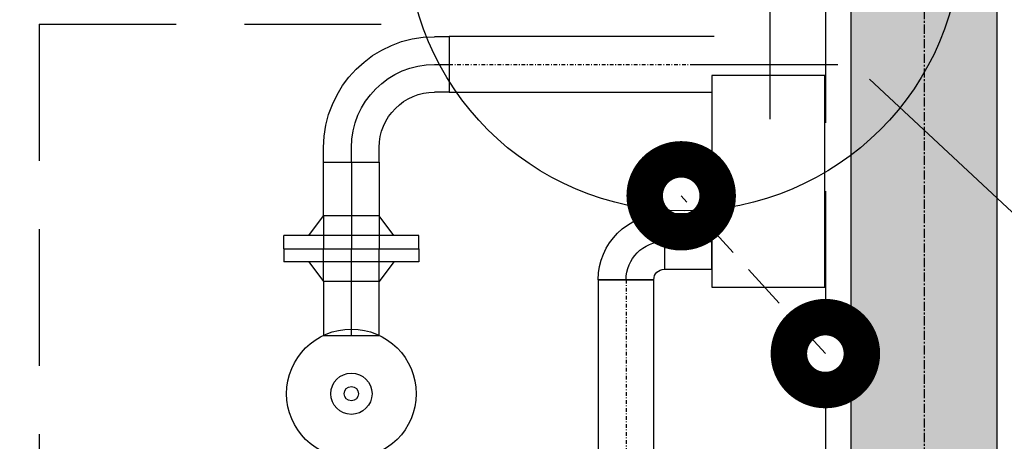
# Model space of a CAD drawing. Extents: x -7228 to 74941, y -112898 to 85621.
# Tile 625 of 635: x 53284 to 53419, y 84072 to 84130. Entities that reach past the tile are written whole.
import ezdxf
from ezdxf.enums import TextEntityAlignment as Align

# ---------------------------------------------------------------- set-up
doc = ezdxf.new("R2010")
doc.units = 0
for name, pattern in [('CENTER', [2, 1.25, -0.25, 0.25, -0.25]), ('DASHDOT', [1, 0.5, -0.25, 0, -0.25]), ('DASHED2', [0.375, 0.25, -0.125])]:
    doc.linetypes.add(name, pattern=pattern)
for name, color, linetype in [('E35', 6, 'CONTINUOUS'), ('E50kor', 3, 'CONTINUOUS'), ('I_opis', 8, 'CONTINUOUS'), ('Ins-co', 2, 'CONTINUOUS'), ('Ins-wod', 4, 'CONTINUOUS'), ('Os-osie glowne', 1, 'CENTER'), ('Sc-beton', 7, 'CONTINUOUS'), ('Sc-beton-hatch', 86, 'CONTINUOUS')]:
    doc.layers.add(name, color=color, linetype=linetype)
doc.styles.add('CP_ATTR', font='ROMANS.SHX')

# ---------------------------------------------------------------- blocks, each defined once
blk = doc.blocks.new('_jgsjhjfhhfdf')
at = {"layer": 'Ins-wod'}
for p, q in [((-11.09, -140.99), (-11.09, -109.11)), ((-57.05, -129.65), (-55.05, -129.65)), ((-55.05, -129.65), (-55.05, -137.26)), ((-18.74, -129.65), (-55.05, -129.65)), ((-55.05, -129.65), (-55.05, -137.26)), ((-57.05, -133.45), (-55.05, -133.45)), ((-1.8, -133.5), (-21.69, -133.5)), ((-55.05, -137.26), (-57.05, -137.26)), ((-55.05, -137.26), (-19.07, -137.26)), ((-72.27, -146.87), (-72.27, -144.87)), ((-68.46, -146.87), (-68.46, -144.87)), ((-64.66, -146.87), (-64.66, -144.87)), ((-72.27, -146.87), (-64.66, -146.87)), ((-72.27, -154.24), (-72.27, -146.87)), ((-72.27, -146.87), (-64.66, -146.87)), ((-68.46, -146.87), (-68.46, -154.24)), ((-64.66, -146.87), (-64.66, -154.24)), ((-74.27, -156.94), (-72.27, -154.24)), ((-64.66, -154.24), (-72.27, -154.24)), ((-64.66, -154.24), (-72.27, -154.24)), ((-72.27, -154.24), (-72.27, -158.74)), ((-68.46, -154.24), (-68.46, -158.74)), ((-62.65, -156.94), (-64.66, -154.24)), ((-64.66, -154.24), (-64.66, -158.74)), ((-25.58, -153.93), (-25.58, -153.93)), ((-25.58, -153.93), (-25.58, -161.54)), ((-19.07, -153.93), (-25.58, -153.93)), ((-25.58, -153.93), (-25.58, -161.54)), ((-19.07, -161.54), (-19.07, -153.93)), ((-59.21, -156.94), (-77.71, -156.94)), ((-77.71, -158.74), (-77.71, -156.94)), ((-59.21, -158.74), (-59.21, -156.94)), ((-25.58, -157.74), (-25.58, -157.74)), ((-25.58, -157.74), (-19.07, -157.74)), ((-77.71, -158.74), (-59.21, -158.74)), ((-77.71, -158.74), (-77.71, -160.54)), ((-77.71, -158.74), (-59.21, -158.74)), ((-72.27, -163.24), (-72.27, -158.74)), ((-68.46, -163.24), (-68.46, -158.74)), ((-64.66, -163.24), (-64.66, -158.74)), ((-59.21, -158.74), (-59.21, -160.54)), ((-59.21, -160.54), (-77.71, -160.54)), ((-74.27, -160.54), (-72.27, -163.24)), ((-62.65, -160.54), (-64.66, -163.24)), ((-25.58, -161.54), (-25.58, -161.54)), ((-25.58, -161.54), (-19.07, -161.54)), ((-34.63, -162.99), (-34.63, -162.99)), ((-34.63, -162.99), (-27.02, -162.99)), ((-34.63, -162.99), (-34.63, -223.04)), ((-27.02, -162.99), (-34.63, -162.99)), ((-30.83, -162.99), (-30.83, -162.99)), ((-27.02, -162.99), (-27.02, -162.99)), ((-27.02, -223.04), (-27.02, -162.99)), ((-64.66, -163.24), (-72.27, -163.24)), ((-72.27, -163.24), (-72.27, -170.62)), ((-64.66, -163.24), (-72.27, -163.24)), ((-68.46, -170.62), (-68.46, -163.24)), ((-64.66, -170.62), (-64.66, -163.24)), ((-72.27, -170.62), (-64.66, -170.62))]:
    blk.add_line(p, q, dxfattribs=at)
at = {"layer": 'Ins-wod', "linetype": 'DASHDOT'}
for p, q in [((-55.05, -133.45), (-17.81, -133.45)), ((-30.83, -162.99), (-30.83, -223.04))]:
    blk.add_line(p, q, dxfattribs=at)
at = {"layer": 'Ins-wod'}
blk.add_lwpolyline([(-19.07, -163.99), (-3.57, -163.99), (-3.57, -134.99), (-19.07, -134.99)], close=True, dxfattribs=at)
for radius in [8.87, 2.83, 0.982]:
    blk.add_circle((-68.46, -178.62), radius, dxfattribs=at)
at = {"layer": 'Ins-wod', "extrusion": (0, 0, -1)}
for centre, major_axis, start_param, end_param in [((-57.05, -144.87), (10.76, 10.76), 3.926991, 5.497787), ((-57.05, -144.87), (-8.07, 8.07), 5.497787, 7.068583), ((-57.05, -144.87), (5.38, 5.38), 3.926991, 5.497787), ((-25.58, -162.99), (-6.4, 6.4), 5.497787, 7.068583), ((-25.58, -162.99), (-3.71, 3.71), 5.497787, 7.068583), ((-25.58, -162.99), (1.02, 1.02), 3.926991, 5.497787)]:
    blk.add_ellipse(centre, major_axis=major_axis, ratio=1, start_param=start_param, end_param=end_param, dxfattribs=at)
at = {"layer": 'Ins-wod', "style": 'CP_ATTR', "flags": 9}
for tag, p, height, rotation, width in [('PRODUCT-TYPE', (-15.45, -4.46), 0.000337, 180, 48.619691), ('PRODUCER', (-15.45, -4.46), 0.000337, 180, 48.619691), ('ARTICLE', (-15.45, -4.46), 0.000337, 180, 48.619691), ('OTHER', (-15.45, -4.46), 0.000337, 180, 48.619691), ('FLOW', (-15.45, -4.46), 0.000337, 180, 48.619691), ('NAME', (-15.45, -4.46), 0.000337, 180, 48.619691), ('OTHER', (-6.2, -13.71), 0.000337, 270, 1.595002), ('FLOW', (-6.2, -13.71), 0.000337, 270, 1.595002), ('ARTICLE', (-6.2, -13.71), 0.000337, 270, 1.595002), ('PRODUCT-TYPE', (-6.2, -13.71), 0.000337, 270, 1.595002), ('PRODUCER', (-6.2, -13.71), 0.000337, 270, 1.595002), ('NAME', (-6.2, -13.71), 0.000337, 270, 1.595002), ('PRODUCT-TYPE', (-6.2, -110.17), 0.000337, 90, 24.508066), ('PRODUCER', (-6.2, -110.17), 0.000337, 90, 24.508066), ('ARTICLE', (-6.2, -110.17), 0.000337, 90, 24.508066), ('OTHER', (-6.2, -110.17), 0.000337, 90, 24.508066), ('FLOW', (-6.2, -110.17), 0.000337, 90, 24.508066), ('NAME', (-6.2, -110.17), 0.000337, 90, 24.508066), ('OTHER', (-30.83, -162.99), 0.000761, 270, 7.892014), ('FLOW', (-30.83, -162.99), 0.000761, 270, 7.892014), ('ARTICLE', (-30.83, -162.99), 0.000761, 270, 7.892014), ('PRODUCT-TYPE', (-30.83, -162.99), 0.000761, 270, 7.892014), ('PRODUCER', (-30.83, -162.99), 0.000761, 270, 7.892014), ('NAME', (-30.83, -162.99), 0.000761, 270, 7.892014), ('OTHER', (-68.46, -170.62), 0.000761, 90, 0.969593), ('FLOW', (-68.46, -170.62), 0.000761, 90, 0.969593), ('ARTICLE', (-68.46, -170.62), 0.000761, 90, 0.969593), ('PRODUCT-TYPE', (-68.46, -170.62), 0.000761, 90, 0.969593), ('PRODUCER', (-68.46, -170.62), 0.000761, 90, 0.969593), ('NAME', (-68.46, -170.62), 0.000761, 90, 0.969593), ('PRODUCT-TYPE', (-68.46, -210.38), 0.000761, 90, 0.969593), ('OTHER', (-68.46, -210.38), 0.000761, 90, 0.969593), ('FLOW', (-68.46, -210.38), 0.000761, 90, 0.969593), ('ARTICLE', (-68.46, -210.38), 0.000761, 90, 0.969593), ('PRODUCER', (-68.46, -210.38), 0.000761, 90, 0.969593), ('NAME', (-68.46, -210.38), 0.000761, 90, 0.969593), ('PRODUCT-TYPE', (-34.85, -236.79), 0.000761, 90, 0.623389), ('OTHER', (-34.85, -236.79), 0.000761, 90, 0.623389), ('FLOW', (-34.85, -236.79), 0.000761, 90, 0.623389), ('ARTICLE', (-34.85, -236.79), 0.000761, 90, 0.623389), ('PRODUCER', (-34.85, -236.79), 0.000761, 90, 0.623389), ('NAME', (-34.85, -236.79), 0.000761, 90, 0.623389), ('PRODUCT-TYPE', (-68.46, -241.03), 0.0001, 90, 1), ('OTHER', (-68.46, -241.03), 0.0001, 90, 1), ('FLOW', (-68.46, -241.03), 0.0001, 90, 1), ('ARTICLE', (-68.46, -241.03), 0.0001, 90, 1), ('PRODUCER', (-68.46, -241.03), 0.0001, 90, 1), ('NAME', (-68.46, -241.03), 0.0001, 90, 1), ('OTHER', (-68.46, -251.03), 0.000761, 90, 1.31406), ('FLOW', (-68.46, -251.03), 0.000761, 90, 1.31406), ('ARTICLE', (-68.46, -251.03), 0.000761, 90, 1.31406), ('PRODUCT-TYPE', (-68.46, -251.03), 0.000761, 90, 1.31406), ('PRODUCER', (-68.46, -251.03), 0.000761, 90, 1.31406), ('NAME', (-68.46, -251.03), 0.000761, 90, 1.31406), ('OTHER', (-68.46, -251.03), 0.000761, 270, 1.708279), ('FLOW', (-68.46, -251.03), 0.000761, 270, 1.708279), ('ARTICLE', (-68.46, -251.03), 0.000761, 270, 1.708279), ('PRODUCT-TYPE', (-68.46, -251.03), 0.000761, 270, 1.708279), ('PRODUCER', (-68.46, -251.03), 0.000761, 270, 1.708279), ('NAME', (-68.46, -251.03), 0.000761, 270, 1.708279), ('PRODUCT-TYPE', (-280.44, -283.67), 0.000603, 180, 18.176861), ('PRODUCER', (-280.44, -283.67), 0.000603, 180, 18.176861), ('ARTICLE', (-280.44, -283.67), 0.000603, 180, 18.176861), ('OTHER', (-280.44, -283.67), 0.000603, 180, 18.176861), ('FLOW', (-280.44, -283.67), 0.000603, 180, 18.176861), ('NAME', (-280.44, -283.67), 0.000603, 180, 18.176861), ('PRODUCT-TYPE', (-66.73, -319.6), 0.000603, 90, 5.550504), ('PRODUCER', (-66.73, -319.6), 0.000603, 90, 5.550504), ('OTHER', (-66.73, -319.6), 0.000603, 90, 5.550504), ('FLOW', (-66.73, -319.6), 0.000603, 90, 5.550504), ('ARTICLE', (-66.73, -319.6), 0.000603, 90, 5.550504), ('NAME', (-66.73, -319.6), 0.000603, 90, 5.550504), ('ARTICLE', (-10.99, -321.63), 0.0001, 90, 1), ('PRODUCT-TYPE', (-10.99, -321.63), 0.0001, 90, 1), ('PRODUCER', (-10.99, -321.63), 0.0001, 90, 1), ('OTHER', (-10.99, -321.63), 0.0001, 90, 1), ('FLOW', (-10.99, -321.63), 0.0001, 90, 1), ('NAME', (-10.99, -321.63), 0.0001, 90, 1), ('PRODUCT-TYPE', (-68.26, -323.31), 0.000603, 225, 3.259505), ('OTHER', (-68.26, -323.31), 0.000603, 225, 3.259505), ('FLOW', (-68.26, -323.31), 0.000603, 225, 3.259505), ('ARTICLE', (-68.26, -323.31), 0.000603, 225, 3.259505), ('PRODUCER', (-68.26, -323.31), 0.000603, 225, 3.259505), ('NAME', (-68.26, -323.31), 0.000603, 225, 3.259505), ('OTHER', (-10.99, -324.58), 0.000603, 90, 0.490663), ('FLOW', (-10.99, -324.58), 0.000603, 90, 0.490663), ('ARTICLE', (-10.99, -324.58), 0.000603, 90, 0.490663), ('PRODUCT-TYPE', (-10.99, -324.58), 0.000603, 90, 0.490663), ('PRODUCER', (-10.99, -324.58), 0.000603, 90, 0.490663), ('NAME', (-10.99, -324.58), 0.000603, 90, 0.490663), ('OTHER', (-68.11, -328.25), 0.000213, 270, 2.751934), ('FLOW', (-68.11, -328.25), 0.000213, 270, 2.751934), ('ARTICLE', (-68.11, -328.25), 0.000213, 270, 2.751934), ('PRODUCT-TYPE', (-68.11, -328.25), 0.000213, 270, 2.751934), ('PRODUCER', (-68.11, -328.25), 0.000213, 270, 2.751934), ('NAME', (-68.11, -328.25), 0.000213, 270, 2.751934), ('OTHER', (-10.99, -334.58), 0.000603, 270, 2.727353), ('FLOW', (-10.99, -334.58), 0.000603, 270, 2.727353), ('ARTICLE', (-10.99, -334.58), 0.000603, 270, 2.727353), ('PRODUCT-TYPE', (-10.99, -334.58), 0.000603, 270, 2.727353), ('PRODUCER', (-10.99, -334.58), 0.000603, 270, 2.727353), ('NAME', (-10.99, -334.58), 0.000603, 270, 2.727353), ('OTHER', (-68.11, -343.77), 0.000213, 270, 2.751934), ('FLOW', (-68.11, -343.77), 0.000213, 270, 2.751934), ('ARTICLE', (-68.11, -343.77), 0.000213, 270, 2.751934), ('PRODUCT-TYPE', (-68.11, -343.77), 0.000213, 270, 2.751934), ('PRODUCER', (-68.11, -343.77), 0.000213, 270, 2.751934), ('NAME', (-68.11, -343.77), 0.000213, 270, 2.751934), ('OTHER', (-10.99, -406.79), 0.0001, 270, 1), ('FLOW', (-10.99, -406.79), 0.0001, 270, 1), ('ARTICLE', (-10.99, -406.79), 0.0001, 270, 1), ('PRODUCT-TYPE', (-10.99, -406.79), 0.0001, 270, 1), ('PRODUCER', (-10.99, -406.79), 0.0001, 270, 1), ('NAME', (-10.99, -406.79), 0.0001, 270, 1), ('PRODUCT-TYPE', (-10.99, -428.15), 0.000603, 90, 17.159626), ('PRODUCT-TYPE', (-10.99, -428.15), 0.000603, 90, 15.082723), ('PRODUCER', (-10.99, -428.15), 0.000603, 90, 17.159626), ('PRODUCER', (-10.99, -428.15), 0.000603, 90, 15.082723), ('ARTICLE', (-10.99, -428.15), 0.000603, 90, 17.159626), ('ARTICLE', (-10.99, -428.15), 0.000603, 90, 15.082723), ('OTHER', (-10.99, -428.15), 0.000603, 90, 17.159626), ('NAME', (-10.99, -428.15), 0.000603, 90, 15.082723), ('FLOW', (-10.99, -428.15), 0.000603, 90, 15.082723), ('OTHER', (-10.99, -428.15), 0.000603, 90, 15.082723), ('NAME', (-10.99, -428.15), 0.000603, 90, 17.159626), ('FLOW', (-10.99, -428.15), 0.000603, 90, 17.159626), ('PRODUCT-TYPE', (-216.1, -610.33), 0.000603, 90, 18.979779), ('PRODUCER', (-216.1, -610.33), 0.000603, 90, 18.979779), ('ARTICLE', (-216.1, -610.33), 0.000603, 90, 18.979779), ('OTHER', (-216.1, -610.33), 0.000603, 90, 18.979779), ('NAME', (-216.1, -610.33), 0.000603, 90, 18.979779), ('FLOW', (-216.1, -610.33), 0.000603, 90, 18.979779), ('PRODUCT-TYPE', (-225.35, -619.57), 0.000603, 180, 25.057534), ('PRODUCER', (-225.35, -619.57), 0.000603, 180, 25.057534), ('ARTICLE', (-225.35, -619.57), 0.000603, 180, 25.057534), ('OTHER', (-225.35, -619.57), 0.000603, 180, 25.057534), ('FLOW', (-225.35, -619.57), 0.000603, 180, 25.057534), ('NAME', (-225.35, -619.57), 0.000603, 180, 25.057534)]:
    blk.add_attdef(tag, p, '', height=height, rotation=rotation, dxfattribs=dict(at, width=width))
at = {"layer": 'Ins-wod', "style": 'CP_ATTR', "text_generation_flag": 4, "width": 1, "flags": 9}
for tag in ['OTHER', 'FLOW', 'ARTICLE', 'PRODUCT-TYPE', 'PRODUCER', 'NAME']:
    blk.add_attdef(tag, (-15.44, -4.46), '', height=0.0001, dxfattribs=at)
at = {"layer": 'Ins-wod', "style": 'CP_ATTR', "text_generation_flag": 4, "flags": 9}
for tag, p, height, rotation, width in [('OTHER', (-188.54, -13.71), 0.0001, 90, 1), ('FLOW', (-188.54, -13.71), 0.0001, 90, 1), ('ARTICLE', (-188.54, -13.71), 0.0001, 90, 1), ('PRODUCT-TYPE', (-188.54, -13.71), 0.0001, 90, 1), ('PRODUCER', (-188.54, -13.71), 0.0001, 90, 1), ('NAME', (-188.54, -13.71), 0.0001, 90, 1), ('PRODUCT-TYPE', (-68.46, -146.87), 0.0001, 90, 1), ('OTHER', (-68.46, -146.87), 0.0001, 90, 1), ('FLOW', (-68.46, -146.87), 0.0001, 90, 1), ('ARTICLE', (-68.46, -146.87), 0.0001, 90, 1), ('PRODUCER', (-68.46, -146.87), 0.0001, 90, 1), ('NAME', (-68.46, -146.87), 0.0001, 90, 1), ('OTHER', (-68.46, -146.87), 0.000761, 270, 0.969593), ('FLOW', (-68.46, -146.87), 0.000761, 270, 0.969593), ('ARTICLE', (-68.46, -146.87), 0.000761, 270, 0.969593), ('PRODUCT-TYPE', (-68.46, -146.87), 0.000761, 270, 0.969593), ('PRODUCER', (-68.46, -146.87), 0.000761, 270, 0.969593), ('NAME', (-68.46, -146.87), 0.000761, 270, 0.969593), ('OTHER', (-30.83, -162.99), 0.0001, 90, 1), ('FLOW', (-30.83, -162.99), 0.0001, 90, 1), ('ARTICLE', (-30.83, -162.99), 0.0001, 90, 1), ('PRODUCT-TYPE', (-30.83, -162.99), 0.0001, 90, 1), ('PRODUCER', (-30.83, -162.99), 0.0001, 90, 1), ('NAME', (-30.83, -162.99), 0.0001, 90, 1), ('OTHER', (-68.46, -186.62), 0.000761, 270, 0.969593), ('FLOW', (-68.46, -186.62), 0.000761, 270, 0.969593), ('ARTICLE', (-68.46, -186.62), 0.000761, 270, 0.969593), ('PRODUCT-TYPE', (-68.46, -186.62), 0.000761, 270, 0.969593), ('PRODUCER', (-68.46, -186.62), 0.000761, 270, 0.969593), ('NAME', (-68.46, -186.62), 0.000761, 270, 0.969593), ('OTHER', (-68.46, -210.38), 0.0001, 270, 1), ('FLOW', (-68.46, -210.38), 0.0001, 270, 1), ('ARTICLE', (-68.46, -210.38), 0.0001, 270, 1), ('PRODUCT-TYPE', (-68.46, -210.38), 0.0001, 270, 1), ('PRODUCER', (-68.46, -210.38), 0.0001, 270, 1), ('NAME', (-68.46, -210.38), 0.0001, 270, 1), ('OTHER', (-34.85, -232.04), 0.0001, 90, 1), ('FLOW', (-34.85, -232.04), 0.0001, 90, 1), ('ARTICLE', (-34.85, -232.04), 0.0001, 90, 1), ('PRODUCT-TYPE', (-34.85, -232.04), 0.0001, 90, 1), ('PRODUCER', (-34.85, -232.04), 0.0001, 90, 1), ('NAME', (-34.85, -232.04), 0.0001, 90, 1), ('OTHER', (-390.05, -283.67), 0.0001, 180, 1), ('FLOW', (-390.05, -283.67), 0.0001, 180, 1), ('ARTICLE', (-390.05, -283.67), 0.0001, 180, 1), ('PRODUCT-TYPE', (-390.05, -283.67), 0.0001, 180, 1), ('PRODUCER', (-390.05, -283.67), 0.0001, 180, 1), ('NAME', (-390.05, -283.67), 0.0001, 180, 1), ('OTHER', (-66.73, -319.6), 0.0001, 270, 1), ('FLOW', (-66.73, -319.6), 0.0001, 270, 1), ('ARTICLE', (-66.73, -319.6), 0.0001, 270, 1), ('PRODUCT-TYPE', (-66.73, -319.6), 0.0001, 270, 1), ('PRODUCER', (-66.73, -319.6), 0.0001, 270, 1), ('NAME', (-66.73, -319.6), 0.0001, 270, 1), ('OTHER', (-82.16, -337.21), 0.0001, 225, 1), ('FLOW', (-82.16, -337.21), 0.0001, 225, 1), ('ARTICLE', (-82.16, -337.21), 0.0001, 225, 1), ('PRODUCT-TYPE', (-82.16, -337.21), 0.0001, 225, 1), ('PRODUCER', (-82.16, -337.21), 0.0001, 225, 1), ('NAME', (-82.16, -337.21), 0.0001, 225, 1), ('OTHER', (-10.99, -373.79), 0.0001, 90, 1), ('FLOW', (-10.99, -373.79), 0.0001, 90, 1), ('ARTICLE', (-10.99, -373.79), 0.0001, 90, 1), ('PRODUCT-TYPE', (-10.99, -373.79), 0.0001, 90, 1), ('PRODUCER', (-10.99, -373.79), 0.0001, 90, 1), ('NAME', (-10.99, -373.79), 0.0001, 90, 1), ('NAME', (-272.91, -422.54), 0.0001, 310, 1), ('PRODUCER', (-272.91, -422.54), 0.0001, 310, 1), ('PRODUCT-TYPE', (-272.91, -422.54), 0.0001, 310, 1), ('ARTICLE', (-272.91, -422.54), 0.0001, 310, 1), ('FLOW', (-272.91, -422.54), 0.0001, 310, 1), ('OTHER', (-272.91, -422.54), 0.0001, 310, 1), ('OTHER', (-376.44, -619.57), 0.0001, 180, 1), ('FLOW', (-376.44, -619.57), 0.0001, 180, 1), ('ARTICLE', (-376.44, -619.57), 0.0001, 180, 1), ('PRODUCT-TYPE', (-376.44, -619.57), 0.0001, 180, 1), ('PRODUCER', (-376.44, -619.57), 0.0001, 180, 1), ('NAME', (-376.44, -619.57), 0.0001, 180, 1)]:
    blk.add_attdef(tag, p, '', height=height, rotation=rotation, dxfattribs=dict(at, width=width))
at = {"layer": 'Ins-wod', "style": 'CP_ATTR', "width": 1, "flags": 9}
for tag in ['OTHER', 'WEIGHT', 'VOLTAGE', 'POWER', 'FLOW', 'TEMPERATURE', 'PN', 'DN', 'CHARACTER', 'ORDER-NO', 'PRODUCT-TYPE', 'ARTICLE', 'PRODUCER', 'NUMBER', 'GROUP', 'NAME']:
    blk.add_attdef(tag, text='', height=0.00005, rotation=270, dxfattribs=at).set_placement((-6.2, -18.99), align=Align.MIDDLE_LEFT)
at = {"layer": 'Ins-wod', "style": 'CP_ATTR', "flags": 9}
for tag, p, height, width in [('NAME', (-55.05, -133.45), 0.000761, 4.892514), ('PRODUCER', (-55.05, -133.45), 0.000761, 4.892514), ('PRODUCT-TYPE', (-55.05, -133.45), 0.000761, 4.892514), ('ARTICLE', (-55.05, -133.45), 0.000761, 4.892514), ('FLOW', (-55.05, -133.45), 0.000761, 4.892514), ('OTHER', (-55.05, -133.45), 0.000761, 4.892514), ('OTHER', (-25.58, -157.74), 0.000761, 0.854973), ('FLOW', (-25.58, -157.74), 0.000761, 0.854973), ('ARTICLE', (-25.58, -157.74), 0.000761, 0.854973), ('PRODUCT-TYPE', (-25.58, -157.74), 0.000761, 0.854973), ('PRODUCER', (-25.58, -157.74), 0.000761, 0.854973), ('NAME', (-25.58, -157.74), 0.000761, 0.854973), ('OTHER', (-225.35, -619.57), 0.0001, 1), ('FLOW', (-225.35, -619.57), 0.0001, 1), ('ARTICLE', (-225.35, -619.57), 0.0001, 1), ('PRODUCT-TYPE', (-225.35, -619.57), 0.0001, 1), ('PRODUCER', (-225.35, -619.57), 0.0001, 1), ('NAME', (-225.35, -619.57), 0.0001, 1)]:
    blk.add_attdef(tag, p, '', height=height, dxfattribs=dict(at, width=width))
at = {"layer": 'Ins-wod', "style": 'CP_ATTR', "text_generation_flag": 4, "width": 1, "flags": 9}
for tag, rotation, p in [('OTHER', 270, (-68.45, -154.15)), ('WEIGHT', 270, (-68.45, -154.15)), ('VOLTAGE', 270, (-68.45, -154.15)), ('POWER', 270, (-68.45, -154.15)), ('FLOW', 270, (-68.45, -154.15)), ('TEMPERATURE', 270, (-68.45, -154.15)), ('PN', 270, (-68.45, -154.15)), ('DN', 270, (-68.45, -154.15)), ('CHARACTER', 270, (-68.45, -154.15)), ('ORDER-NO', 270, (-68.45, -154.15)), ('PRODUCT-TYPE', 270, (-68.45, -154.15)), ('ARTICLE', 270, (-68.45, -154.15)), ('PRODUCER', 270, (-68.45, -154.15)), ('NUMBER', 270, (-68.45, -154.15)), ('GROUP', 270, (-68.45, -154.15)), ('NAME', 270, (-68.45, -154.15)), ('OTHER', 270, (-68.45, -193.91)), ('WEIGHT', 270, (-68.45, -193.91)), ('VOLTAGE', 270, (-68.45, -193.91)), ('POWER', 270, (-68.45, -193.91)), ('FLOW', 270, (-68.45, -193.91)), ('TEMPERATURE', 270, (-68.45, -193.91)), ('PN', 270, (-68.45, -193.91)), ('DN', 270, (-68.45, -193.91)), ('CHARACTER', 270, (-68.45, -193.91)), ('ORDER-NO', 270, (-68.45, -193.91)), ('PRODUCT-TYPE', 270, (-68.45, -193.91)), ('ARTICLE', 270, (-68.45, -193.91)), ('PRODUCER', 270, (-68.45, -193.91)), ('NUMBER', 270, (-68.45, -193.91)), ('GROUP', 270, (-68.45, -193.91)), ('NAME', 270, (-68.45, -193.91)), ('OTHER', 180, (-292.52, -283.67)), ('WEIGHT', 180, (-292.52, -283.67)), ('VOLTAGE', 180, (-292.52, -283.67)), ('POWER', 180, (-292.52, -283.67)), ('FLOW', 180, (-292.52, -283.67)), ('TEMPERATURE', 180, (-292.52, -283.67)), ('PN', 180, (-292.52, -283.67)), ('DN', 180, (-292.52, -283.67)), ('CHARACTER', 180, (-292.52, -283.67)), ('ORDER-NO', 180, (-292.52, -283.67)), ('PRODUCT-TYPE', 180, (-292.52, -283.67)), ('ARTICLE', 180, (-292.52, -283.67)), ('PRODUCER', 180, (-292.52, -283.67)), ('NUMBER', 180, (-292.52, -283.67)), ('GROUP', 180, (-292.52, -283.67)), ('NAME', 180, (-292.52, -283.67)), ('OTHER', 270, (-10.99, -324.49)), ('WEIGHT', 270, (-10.99, -324.49)), ('VOLTAGE', 270, (-10.99, -324.49)), ('POWER', 270, (-10.99, -324.49)), ('FLOW', 270, (-10.99, -324.49)), ('TEMPERATURE', 270, (-10.99, -324.49)), ('PN', 270, (-10.99, -324.49)), ('DN', 270, (-10.99, -324.49)), ('CHARACTER', 270, (-10.99, -324.49)), ('ORDER-NO', 270, (-10.99, -324.49)), ('PRODUCT-TYPE', 270, (-10.99, -324.49)), ('ARTICLE', 270, (-10.99, -324.49)), ('PRODUCER', 270, (-10.99, -324.49)), ('NUMBER', 270, (-10.99, -324.49)), ('GROUP', 270, (-10.99, -324.49)), ('NAME', 270, (-10.99, -324.49)), ('OTHER', 270, (-10.99, -373.7)), ('WEIGHT', 270, (-10.99, -373.7)), ('VOLTAGE', 270, (-10.99, -373.7)), ('POWER', 270, (-10.99, -373.7)), ('FLOW', 270, (-10.99, -373.7)), ('TEMPERATURE', 270, (-10.99, -373.7)), ('PN', 270, (-10.99, -373.7)), ('DN', 270, (-10.99, -373.7)), ('CHARACTER', 270, (-10.99, -373.7)), ('ORDER-NO', 270, (-10.99, -373.7)), ('PRODUCT-TYPE', 270, (-10.99, -373.7)), ('ARTICLE', 270, (-10.99, -373.7)), ('PRODUCER', 270, (-10.99, -373.7)), ('NUMBER', 270, (-10.99, -373.7)), ('GROUP', 270, (-10.99, -373.7)), ('NAME', 270, (-10.99, -373.7))]:
    blk.add_attdef(tag, text='', height=0.00005, rotation=rotation, dxfattribs=at).set_placement(p, align=Align.MIDDLE_LEFT)
at = {"layer": 'Ins-wod', "style": 'CP_ATTR', "flags": 9}
for tag, rotation, p in [('OTHER', 90, (-68.45, -163.34)), ('WEIGHT', 90, (-68.45, -163.34)), ('VOLTAGE', 90, (-68.45, -163.34)), ('POWER', 90, (-68.45, -163.34)), ('FLOW', 90, (-68.45, -163.34)), ('TEMPERATURE', 90, (-68.45, -163.34)), ('PN', 90, (-68.45, -163.34)), ('DN', 90, (-68.45, -163.34)), ('CHARACTER', 90, (-68.45, -163.34)), ('ORDER-NO', 90, (-68.45, -163.34)), ('PRODUCT-TYPE', 90, (-68.45, -163.34)), ('ARTICLE', 90, (-68.45, -163.34)), ('PRODUCER', 90, (-68.45, -163.34)), ('NUMBER', 90, (-68.45, -163.34)), ('GROUP', 90, (-68.45, -163.34)), ('NAME', 90, (-68.45, -163.34)), ('OTHER', 90, (-68.45, -203.09)), ('WEIGHT', 90, (-68.45, -203.09)), ('VOLTAGE', 90, (-68.45, -203.09)), ('POWER', 90, (-68.45, -203.09)), ('FLOW', 90, (-68.45, -203.09)), ('TEMPERATURE', 90, (-68.45, -203.09)), ('PN', 90, (-68.45, -203.09)), ('DN', 90, (-68.45, -203.09)), ('CHARACTER', 90, (-68.45, -203.09)), ('ORDER-NO', 90, (-68.45, -203.09)), ('PRODUCT-TYPE', 90, (-68.45, -203.09)), ('ARTICLE', 90, (-68.45, -203.09)), ('PRODUCER', 90, (-68.45, -203.09)), ('NUMBER', 90, (-68.45, -203.09)), ('GROUP', 90, (-68.45, -203.09)), ('NAME', 90, (-68.45, -203.09)), ('OTHER', 90, (-10.99, -358.82)), ('WEIGHT', 90, (-10.99, -358.82)), ('VOLTAGE', 90, (-10.99, -358.82)), ('POWER', 90, (-10.99, -358.82)), ('FLOW', 90, (-10.99, -358.82)), ('TEMPERATURE', 90, (-10.99, -358.82)), ('PN', 90, (-10.99, -358.82)), ('DN', 90, (-10.99, -358.82)), ('CHARACTER', 90, (-10.99, -358.82)), ('ORDER-NO', 90, (-10.99, -358.82)), ('PRODUCT-TYPE', 90, (-10.99, -358.82)), ('ARTICLE', 90, (-10.99, -358.82)), ('PRODUCER', 90, (-10.99, -358.82)), ('NUMBER', 90, (-10.99, -358.82)), ('GROUP', 90, (-10.99, -358.82)), ('NAME', 90, (-10.99, -358.82)), ('OTHER', 90, (-10.99, -406.88)), ('WEIGHT', 90, (-10.99, -406.88)), ('VOLTAGE', 90, (-10.99, -406.88)), ('POWER', 90, (-10.99, -406.88)), ('FLOW', 90, (-10.99, -406.88)), ('TEMPERATURE', 90, (-10.99, -406.88)), ('PN', 90, (-10.99, -406.88)), ('DN', 90, (-10.99, -406.88)), ('CHARACTER', 90, (-10.99, -406.88)), ('ORDER-NO', 90, (-10.99, -406.88)), ('PRODUCT-TYPE', 90, (-10.99, -406.88)), ('ARTICLE', 90, (-10.99, -406.88)), ('PRODUCER', 90, (-10.99, -406.88)), ('NUMBER', 90, (-10.99, -406.88)), ('GROUP', 90, (-10.99, -406.88)), ('NAME', 90, (-10.99, -406.88)), ('OTHER', 39.7785, (-27.7, -444.52)), ('WEIGHT', 39.7785, (-27.7, -444.52)), ('VOLTAGE', 39.7785, (-27.7, -444.52)), ('POWER', 39.7785, (-27.7, -444.52)), ('FLOW', 39.7785, (-27.7, -444.52)), ('TEMPERATURE', 39.7785, (-27.7, -444.52)), ('PN', 39.7785, (-27.7, -444.52)), ('DN', 39.7785, (-27.7, -444.52)), ('CHARACTER', 39.7785, (-27.7, -444.52)), ('ORDER-NO', 39.7785, (-27.7, -444.52)), ('PRODUCT-TYPE', 39.7785, (-27.7, -444.52)), ('ARTICLE', 39.7785, (-27.7, -444.52)), ('PRODUCER', 39.7785, (-27.7, -444.52)), ('NUMBER', 39.7785, (-27.7, -444.52)), ('GROUP', 39.7785, (-27.7, -444.52)), ('NAME', 39.7785, (-27.7, -444.52)), ('OTHER', 92.8705, (-268.23, -458.63)), ('WEIGHT', 92.8705, (-268.23, -458.63)), ('VOLTAGE', 92.8705, (-268.23, -458.63)), ('POWER', 92.8705, (-268.23, -458.63)), ('FLOW', 92.8705, (-268.23, -458.63)), ('TEMPERATURE', 92.8705, (-268.23, -458.63)), ('PN', 92.8705, (-268.23, -458.63)), ('DN', 92.8705, (-268.23, -458.63)), ('CHARACTER', 92.8705, (-268.23, -458.63)), ('ORDER-NO', 92.8705, (-268.23, -458.63)), ('PRODUCT-TYPE', 92.8705, (-268.23, -458.63)), ('ARTICLE', 92.8705, (-268.23, -458.63)), ('PRODUCER', 92.8705, (-268.23, -458.63)), ('NUMBER', 92.8705, (-268.23, -458.63)), ('GROUP', 92.8705, (-268.23, -458.63)), ('NAME', 92.8705, (-268.23, -458.63)), ('OTHER', 39.7785, (-53.75, -466.21)), ('WEIGHT', 39.7785, (-53.75, -466.21)), ('VOLTAGE', 39.7785, (-53.75, -466.21)), ('POWER', 39.7785, (-53.75, -466.21)), ('FLOW', 39.7785, (-53.75, -466.21)), ('TEMPERATURE', 39.7785, (-53.75, -466.21)), ('PN', 39.7785, (-53.75, -466.21)), ('DN', 39.7785, (-53.75, -466.21)), ('CHARACTER', 39.7785, (-53.75, -466.21)), ('ORDER-NO', 39.7785, (-53.75, -466.21)), ('PRODUCT-TYPE', 39.7785, (-53.75, -466.21)), ('ARTICLE', 39.7785, (-53.75, -466.21)), ('PRODUCER', 39.7785, (-53.75, -466.21)), ('NUMBER', 39.7785, (-53.75, -466.21)), ('GROUP', 39.7785, (-53.75, -466.21)), ('NAME', 39.7785, (-53.75, -466.21)), ('NAME', 90, (-216.1, -517.26)), ('GROUP', 90, (-216.1, -517.26)), ('NUMBER', 90, (-216.1, -517.26)), ('PRODUCER', 90, (-216.1, -517.26)), ('ARTICLE', 90, (-216.1, -517.26)), ('PRODUCT-TYPE', 90, (-216.1, -517.26)), ('ORDER-NO', 90, (-216.1, -517.26)), ('CHARACTER', 90, (-216.1, -517.26)), ('DN', 90, (-216.1, -517.26)), ('PN', 90, (-216.1, -517.26)), ('TEMPERATURE', 90, (-216.1, -517.26)), ('FLOW', 90, (-216.1, -517.26)), ('POWER', 90, (-216.1, -517.26)), ('VOLTAGE', 90, (-216.1, -517.26)), ('WEIGHT', 90, (-216.1, -517.26)), ('OTHER', 90, (-216.1, -517.26)), ('NAME', 90, (-216.1, -532.32)), ('GROUP', 90, (-216.1, -532.32)), ('NUMBER', 90, (-216.1, -532.32)), ('PRODUCER', 90, (-216.1, -532.32)), ('ARTICLE', 90, (-216.1, -532.32)), ('PRODUCT-TYPE', 90, (-216.1, -532.32)), ('ORDER-NO', 90, (-216.1, -532.32)), ('CHARACTER', 90, (-216.1, -532.32)), ('DN', 90, (-216.1, -532.32)), ('PN', 90, (-216.1, -532.32)), ('TEMPERATURE', 90, (-216.1, -532.32)), ('FLOW', 90, (-216.1, -532.32)), ('POWER', 90, (-216.1, -532.32)), ('VOLTAGE', 90, (-216.1, -532.32)), ('WEIGHT', 90, (-216.1, -532.32)), ('OTHER', 90, (-216.1, -532.32)), ('OTHER', 65.3427, (-236.5, -547.71)), ('WEIGHT', 65.3427, (-236.5, -547.71)), ('VOLTAGE', 65.3427, (-236.5, -547.71)), ('POWER', 65.3427, (-236.5, -547.71)), ('TEMPERATURE', 65.3427, (-236.5, -547.71)), ('PN', 65.3427, (-236.5, -547.71)), ('DN', 65.3427, (-236.5, -547.7)), ('CHARACTER', 65.3427, (-236.5, -547.71)), ('ORDER-NO', 65.3427, (-236.5, -547.71)), ('PRODUCT-TYPE', 65.3427, (-236.5, -547.71)), ('ARTICLE', 65.3427, (-236.5, -547.71)), ('PRODUCER', 65.3427, (-236.5, -547.71)), ('NUMBER', 65.3427, (-236.5, -547.71)), ('GROUP', 65.3427, (-236.5, -547.71)), ('FLOW', 65.3427, (-236.5, -547.71)), ('NAME', 65.3427, (-236.5, -547.71))]:
    blk.add_attdef(tag, text='', height=0.00005, rotation=rotation, dxfattribs=at).set_placement(p, align=Align.MIDDLE_LEFT)
at = {"layer": 'Ins-wod', "linetype": 'ByBlock', "style": 'CP_ATTR', "flags": 9}
for tag, p, height, width in [('PRODUCT-TYPE', (-34.85, -264.03), 0.000761, 3.579097), ('OTHER', (-34.85, -264.03), 0.000761, 3.579097), ('ARTICLE', (-34.85, -264.03), 0.000761, 3.579097), ('PRODUCER', (-34.85, -264.03), 0.000761, 3.579097), ('FLOW', (-34.85, -264.03), 0.000761, 3.579097), ('NAME', (-34.85, -264.03), 0.000761, 3.579097), ('PRODUCT-TYPE', (-399.29, -274.42), 0.000603, 41.632556), ('PRODUCER', (-399.29, -274.42), 0.000603, 41.632556), ('ARTICLE', (-399.29, -274.42), 0.000603, 41.632556), ('OTHER', (-399.29, -274.42), 0.000603, 41.632556), ('FLOW', (-399.29, -274.42), 0.000603, 41.632556), ('NAME', (-399.29, -274.42), 0.000603, 41.632556)]:
    blk.add_attdef(tag, p, '', height=height, rotation=90, dxfattribs=dict(at, width=width))
at = {"layer": 'Ins-wod', "style": 'CP_ATTR', "flags": 9}
for tag, p, height, rotation, oblique, width in [('OTHER', (-271.05, -292.27), 0.0001, 95, 360, 1), ('FLOW', (-271.05, -292.27), 0.0001, 95, 360, 1), ('ARTICLE', (-271.05, -292.27), 0.0001, 95, 360, 1), ('PRODUCT-TYPE', (-271.05, -292.27), 0.0001, 95, 360, 1), ('PRODUCER', (-271.05, -292.27), 0.0001, 95, 360, 1), ('NAME', (-271.05, -292.27), 0.0001, 95, 360, 1), ('OTHER', (-270.8, -295.15), 0.000603, 95, 0, 0.478976), ('FLOW', (-270.8, -295.15), 0.000603, 95, 0, 0.478976), ('ARTICLE', (-270.8, -295.15), 0.000603, 95, 0, 0.478976), ('PRODUCT-TYPE', (-270.8, -295.15), 0.000603, 95, 0, 0.478976), ('PRODUCER', (-270.8, -295.15), 0.000603, 95, 0, 0.478976), ('NAME', (-270.8, -295.15), 0.000603, 95, 0, 0.478976), ('OTHER', (-270.13, -302.72), 0.0001, 95, 360, 1), ('FLOW', (-270.13, -302.72), 0.0001, 95, 360, 1), ('ARTICLE', (-270.13, -302.72), 0.0001, 95, 360, 1), ('PRODUCT-TYPE', (-270.13, -302.72), 0.0001, 95, 360, 1), ('PRODUCER', (-270.13, -302.72), 0.0001, 95, 360, 1), ('NAME', (-270.13, -302.72), 0.0001, 95, 360, 1), ('OTHER', (-272.91, -311.53), 0.0001, 50, 0, 1), ('FLOW', (-272.91, -311.53), 0.0001, 50, 0, 1), ('ARTICLE', (-272.91, -311.53), 0.0001, 50, 0, 1), ('PRODUCT-TYPE', (-272.91, -311.53), 0.0001, 50, 0, 1), ('PRODUCER', (-272.91, -311.53), 0.0001, 50, 0, 1), ('NAME', (-272.91, -311.53), 0.0001, 50, 0, 1), ('OTHER', (-279.34, -319.2), 0.000483, 50, 0, 2.070393), ('FLOW', (-279.34, -319.2), 0.000483, 50, 0, 2.070393), ('ARTICLE', (-279.34, -319.2), 0.000483, 50, 0, 2.070393), ('PRODUCT-TYPE', (-279.34, -319.2), 0.000483, 50, 0, 2.070393), ('PRODUCER', (-279.34, -319.2), 0.000483, 50, 0, 2.070393), ('NAME', (-279.34, -319.2), 0.000483, 50, 0, 2.070393), ('OTHER', (-279.34, -414.88), 0.000483, 310, 360, 2.070393), ('FLOW', (-279.34, -414.88), 0.000483, 310, 360, 2.070393), ('ARTICLE', (-279.34, -414.88), 0.000483, 310, 360, 2.070393), ('PRODUCT-TYPE', (-279.34, -414.88), 0.000483, 310, 360, 2.070393), ('PRODUCER', (-279.34, -414.88), 0.000483, 310, 360, 2.070393), ('NAME', (-279.34, -414.88), 0.000483, 310, 360, 2.070393), ('PRODUCT-TYPE', (-259.91, -420.44), 0.000603, 24.9998, 360, 32.251138), ('PRODUCER', (-259.91, -420.44), 0.000603, 24.9998, 360, 32.251138), ('OTHER', (-259.91, -420.44), 0.000603, 24.9998, 360, 32.251138), ('ARTICLE', (-259.91, -420.44), 0.000603, 24.9998, 360, 32.251138), ('FLOW', (-259.91, -420.44), 0.000603, 24.9998, 360, 32.251138), ('NAME', (-259.91, -420.44), 0.000603, 24.9998, 360, 32.251138), ('OTHER', (-272.91, -422.54), 0.0001, 309.9998, 360, 1), ('FLOW', (-272.91, -422.54), 0.0001, 309.9998, 360, 1), ('ARTICLE', (-272.91, -422.54), 0.0001, 309.9998, 360, 1), ('PRODUCT-TYPE', (-272.91, -422.54), 0.0001, 309.9998, 360, 1), ('PRODUCER', (-272.91, -422.54), 0.0001, 309.9998, 360, 1), ('NAME', (-272.91, -422.54), 0.0001, 309.9998, 360, 1), ('OTHER', (-266.67, -423.92), 0.0001, 24.9998, 360, 1), ('FLOW', (-266.67, -423.92), 0.0001, 24.9998, 360, 1), ('ARTICLE', (-266.67, -423.92), 0.0001, 24.9998, 360, 1), ('PRODUCT-TYPE', (-266.67, -423.92), 0.0001, 24.9998, 360, 1), ('PRODUCER', (-266.67, -423.92), 0.0001, 24.9998, 360, 1), ('NAME', (-266.67, -423.92), 0.0001, 24.9998, 360, 1), ('OTHER', (-12.88, -432.18), 0.000603, 219.7785, 360, 0.69475), ('FLOW', (-12.88, -432.18), 0.000603, 219.7785, 360, 0.69475), ('ARTICLE', (-12.88, -432.18), 0.000603, 219.7785, 360, 0.69475), ('PRODUCT-TYPE', (-12.88, -432.18), 0.000603, 219.7785, 360, 0.69475), ('PRODUCER', (-12.88, -432.18), 0.000603, 219.7785, 360, 0.69475), ('NAME', (-12.88, -432.18), 0.000603, 219.7785, 360, 0.69475), ('OTHER', (-12.88, -432.18), 0.0001, 39.7785, 360, 1), ('FLOW', (-12.88, -432.18), 0.0001, 39.7785, 360, 1), ('ARTICLE', (-12.88, -432.18), 0.0001, 39.7785, 360, 1), ('PRODUCT-TYPE', (-12.88, -432.18), 0.0001, 39.7785, 360, 1), ('PRODUCER', (-12.88, -432.18), 0.0001, 39.7785, 360, 1), ('NAME', (-12.88, -432.18), 0.0001, 39.7785, 360, 1), ('ARTICLE', (-46, -459.75), 0.000603, 39.7785, 360, 3.963886), ('PRODUCT-TYPE', (-46, -459.75), 0.000603, 39.7785, 360, 3.963886), ('PRODUCER', (-46, -459.75), 0.000603, 39.7785, 360, 3.963886), ('OTHER', (-46, -459.75), 0.000603, 39.7785, 360, 3.963886), ('FLOW', (-46, -459.75), 0.000603, 39.7785, 360, 3.963886), ('NAME', (-46, -459.75), 0.000603, 39.7785, 360, 3.963886), ('OTHER', (-279.34, -494.2), 0.000483, 50, 0, 2.070393), ('FLOW', (-279.34, -494.2), 0.000483, 50, 0, 2.070393), ('ARTICLE', (-279.34, -494.2), 0.000483, 50, 0, 2.070393), ('PRODUCT-TYPE', (-279.34, -494.2), 0.000483, 50, 0, 2.070393), ('PRODUCER', (-279.34, -494.2), 0.000483, 50, 0, 2.070393), ('NAME', (-279.34, -494.2), 0.000483, 50, 0, 2.070393), ('OTHER', (-200.03, -495.47), 0.0001, 140, 0, 1), ('FLOW', (-200.03, -495.47), 0.0001, 140, 0, 1), ('ARTICLE', (-200.03, -495.47), 0.0001, 140, 0, 1), ('PRODUCT-TYPE', (-200.03, -495.47), 0.0001, 140, 0, 1), ('PRODUCER', (-200.03, -495.47), 0.0001, 140, 0, 1), ('NAME', (-200.03, -495.47), 0.0001, 140, 0, 1), ('PRODUCT-TYPE', (-192.37, -501.9), 0.000483, 140, 360, 2.070393), ('OTHER', (-192.37, -501.9), 0.000483, 140, 360, 2.070393), ('FLOW', (-192.37, -501.9), 0.000483, 140, 360, 2.070393), ('ARTICLE', (-192.37, -501.9), 0.000483, 140, 360, 2.070393), ('PRODUCER', (-192.37, -501.9), 0.000483, 140, 360, 2.070393), ('NAME', (-192.37, -501.9), 0.000483, 140, 360, 2.070393), ('PRODUCT-TYPE', (-98.55, -503.5), 0.000603, 39.7785, 360, 9.680023), ('PRODUCER', (-98.55, -503.5), 0.000603, 39.7785, 360, 9.680023), ('OTHER', (-98.55, -503.5), 0.000603, 39.7785, 360, 9.680023), ('FLOW', (-98.55, -503.5), 0.000603, 39.7785, 360, 9.680023), ('ARTICLE', (-98.55, -503.5), 0.000603, 39.7785, 360, 9.680023), ('NAME', (-98.55, -503.5), 0.000603, 39.7785, 360, 9.680023), ('PRODUCER', (-272.91, -597.49), 0.000483, 130, 0, 2.070393), ('PRODUCT-TYPE', (-272.91, -597.49), 0.000483, 130, 0, 2.070393), ('ARTICLE', (-272.91, -597.49), 0.000483, 130, 0, 2.070393), ('NAME', (-272.91, -597.49), 0.0001, 310, 360, 1), ('PRODUCER', (-272.91, -597.49), 0.0001, 310, 360, 1), ('PRODUCT-TYPE', (-272.91, -597.49), 0.0001, 310, 360, 1), ('ARTICLE', (-272.91, -597.49), 0.0001, 310, 360, 1), ('FLOW', (-272.91, -597.49), 0.0001, 310, 360, 1), ('OTHER', (-272.91, -597.49), 0.0001, 310, 360, 1), ('NAME', (-272.91, -597.49), 0.000483, 130, 0, 2.070393), ('FLOW', (-272.91, -597.49), 0.000483, 130, 0, 2.070393), ('OTHER', (-272.91, -597.49), 0.000483, 130, 0, 2.070393)]:
    blk.add_attdef(tag, p, '', height=height, rotation=rotation, dxfattribs=dict(at, oblique=oblique, width=width))

msp = doc.modelspace()

# ---------------------------------------------------------------- hatches: boundary and pattern name
at = {"layer": 'Sc-beton-hatch'}
h = msp.add_hatch(dxfattribs=at)
h.set_pattern_fill('ANSI33', color=256, style=0)
h.paths.add_polyline_path([(53417.547, 84257.063), (53397.547, 84257.063), (53397.547, 83619.063), (52967.547, 83619.063), (52967.547, 83599.063), (53397.547, 83599.063), (53397.547, 82849.063), (53397.547, 82580.063), (53417.547, 82580.063)])

# ---------------------------------------------------------------- linework, layer by layer
at = {"layer": 'E35'}
msp.add_circle((53374.67, 84141.505), 38, dxfattribs=at)
at = {"layer": 'E50kor', "linetype": 'DASHED2', "ltscale": 75}
for p, q in [((53394.03, 84246.845), (53394.03, 83630.621)), ((53286.308, 84129.132), (53286.308, 83789.733)), ((53286.308, 84129.132), (53336.687, 84129.132))]:
    msp.add_line(p, q, dxfattribs=at)
at = {"layer": 'E50kor', "linetype": 'DASHED2', "ltscale": 25}
msp.add_line((53394.03, 84083.943), (53374.275, 84105.586), dxfattribs=at)
at = {"layer": 'E50kor', "linetype": 'DASHED2', "const_width": 10}
for points in [[(53371.775, 84105.586, 1), (53376.775, 84105.586, 1)], [(53391.53, 84083.943, 1), (53396.53, 84083.943, 1)]]:
    msp.add_lwpolyline(points, format="xyb", close=True, dxfattribs=at)
at = {"layer": 'I_opis', "ltscale": 10}
msp.add_line((53400.093, 84121.577), (53463.507, 84062.271), dxfattribs=at)
at = {"layer": 'Os-osie glowne'}
msp.add_lwpolyline([(53407.547, 85541.063), (53407.547, 79564.063)], dxfattribs=at)
at = {"layer": 'Sc-beton'}
for points in [[(53417.547, 81931.063), (53417.547, 85019.063)], [(53397.547, 83619.063), (53397.547, 84257.063)]]:
    msp.add_lwpolyline(points, dxfattribs=at)

# ---------------------------------------------------------------- block references
at = {"layer": 'Ins-co'}
msp.add_blockref('_jgsjhjfhhfdf', (53397.547, 84257.063), dxfattribs=at)

doc.saveas('drawing.dxf')
